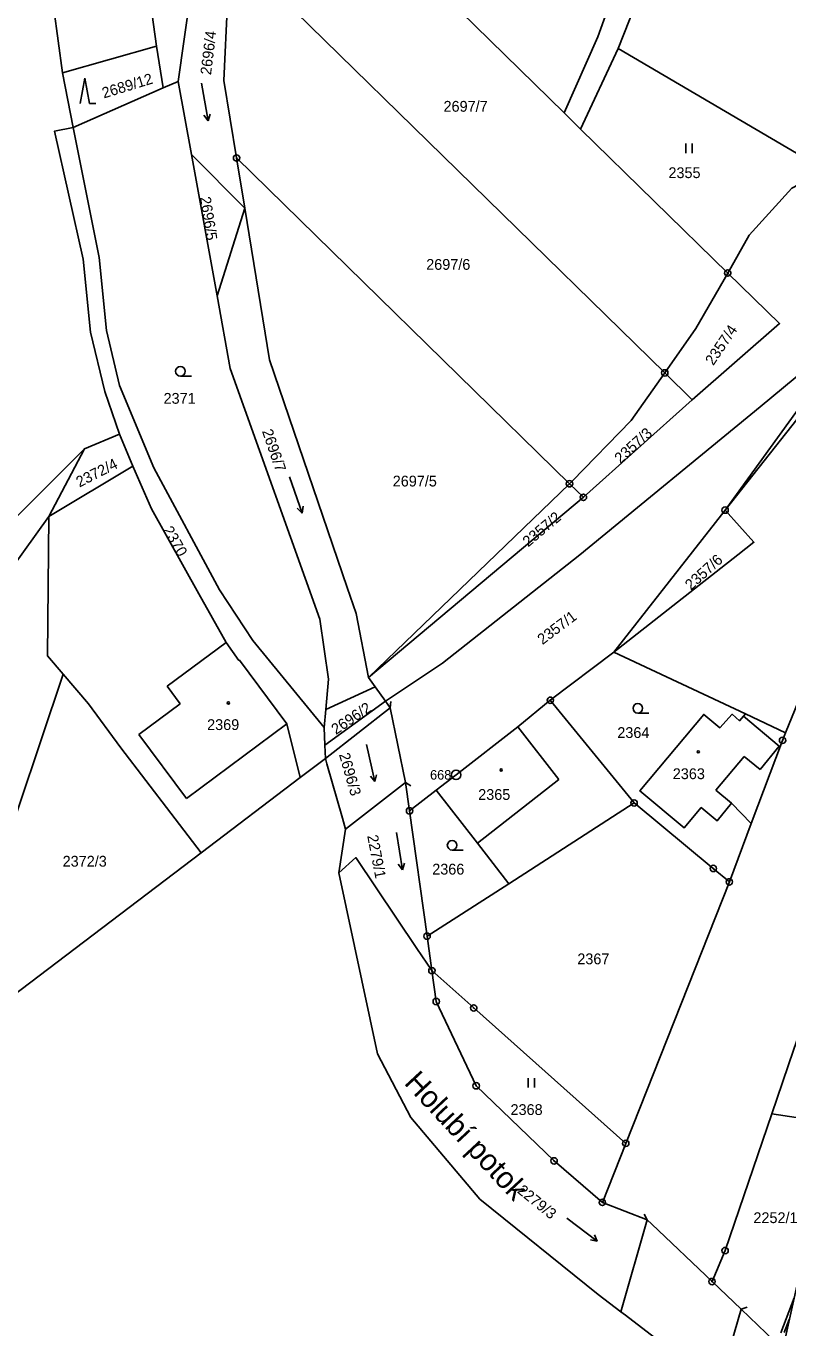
# Model space of a CAD drawing. Extents: x -562167 to -556918, y -1077891 to -1070763.
# Drawn here: x -561132.6 to -561012.6, y -1077474.3 to -1077269.2 of the extents above; entities that cross this region are included whole.
import ezdxf

# ---------------------------------------------------------------- set-up
doc = ezdxf.new("R2010")
doc.units = 0
for name, color, linetype in [('Hranice parcel', 7, 'Continuous'), ('Parcelní čísla', 7, 'Continuous'), ('Pop  PČ popisy', 7, 'Continuous'), ('Vnitřní kresba', 7, 'Continuous'), ('Věcná břemena k části', 7, 'Continuous'), ('Značky bodu BP', 7, 'Continuous'), ('Značky budov', 7, 'Continuous'), ('Značky kultur', 7, 'Continuous')]:
    doc.layers.add(name, color=color, linetype=linetype)

msp = doc.modelspace()

# ---------------------------------------------------------------- linework, layer by layer
at = {"layer": 'Hranice parcel'}
for p, q in [((-561047.81, -1077282.92), (-561097.8, -1077233.98)), ((-561031.96, -1077323.87), (-561100.35, -1077256.93)), ((-561108.58, -1077277.95), (-561106.03, -1077259.92)), ((-561100.84, -1077265.55), (-561101.39, -1077277.81)), ((-561126.79, -1077276.6), (-561112.01, -1077272.38)), ((-561112.01, -1077272.38), (-561110.95, -1077278.99)), ((-561039.29, -1077272.76), (-561045.22, -1077285.46)), ((-561006.65, -1077291.99), (-561039.29, -1077272.76)), ((-561125.14, -1077285.21), (-561126.79, -1077276.6)), ((-561110.95, -1077278.99), (-561108.58, -1077277.95)), ((-561106.5, -1077289.45), (-561108.58, -1077277.95)), ((-561101.39, -1077277.81), (-561099.4, -1077290.01)), ((-561110.95, -1077278.99), (-561125.14, -1077285.21)), ((-561045.22, -1077285.46), (-561047.81, -1077282.92)), ((-561045.22, -1077285.46), (-561022.05, -1077308.14)), ((-561102.47, -1077311.73), (-561106.5, -1077289.45)), ((-561106.5, -1077289.45), (-561098.11, -1077297.93)), ((-561046.97, -1077341.34), (-561099.4, -1077290.01)), ((-561099.4, -1077290.01), (-561098.11, -1077297.93)), ((-561102.47, -1077311.73), (-561098.11, -1077297.93)), ((-561027.63, -1077328.12), (-561031.96, -1077323.87)), ((-561044.78, -1077343.48), (-561027.63, -1077328.12)), ((-561117.85, -1077333.52), (-561123.35, -1077335.82)), ((-561117.85, -1077333.52), (-561115.73, -1077338.59)), ((-561123.35, -1077335.82), (-561128.95, -1077346.48)), ((-561115.73, -1077338.59), (-561128.95, -1077346.48)), ((-561046.97, -1077341.34), (-561078.62, -1077371.84)), ((-561044.78, -1077343.48), (-561046.97, -1077341.34)), ((-561078.62, -1077371.84), (-561044.78, -1077343.48)), ((-561022.46, -1077345.5), (-561039.97, -1077367.88)), ((-561006.51, -1077364.73), (-561012.94, -1077380.59)), ((-561039.97, -1077367.88), (-561049.99, -1077375.45)), ((-561039.97, -1077367.88), (-561019.28, -1077377.61)), ((-561148.69, -1077436.73), (-561126.69, -1077371.36)), ((-561078.62, -1077371.84), (-561077.57, -1077373.33)), ((-561077.57, -1077373.33), (-561085.35, -1077376.88)), ((-561075.94, -1077375.61), (-561077.57, -1077373.33)), ((-561085.5, -1077382.55), (-561075.94, -1077375.61)), ((-561075.94, -1077375.61), (-561075.22, -1077376.64)), ((-561049.99, -1077375.45), (-561036.79, -1077391.63)), ((-561085.62, -1077379.76), (-561085.35, -1077376.88)), ((-561075.22, -1077376.64), (-561072.79, -1077388.42)), ((-561019.28, -1077377.61), (-561012.94, -1077380.59)), ((-561085.5, -1077382.55), (-561085.62, -1077379.76)), ((-561085.41, -1077384.6), (-561085.5, -1077382.55)), ((-561089.39, -1077387.63), (-561085.41, -1077384.6)), ((-561104.98, -1077399.49), (-561089.39, -1077387.63)), ((-561082.24, -1077395.75), (-561072.79, -1077388.42)), ((-561072.79, -1077388.42), (-561072.16, -1077392.88)), ((-561067.97, -1077389.63), (-561072.16, -1077392.88)), ((-561056.55, -1077404.35), (-561036.79, -1077391.63)), ((-561072.16, -1077392.88), (-561069.4, -1077412.62)), ((-561083.3, -1077402.66), (-561082.24, -1077395.75)), ((-561021.79, -1077404.06), (-561018.34, -1077394.88)), ((-561136.14, -1077423.19), (-561104.98, -1077399.49)), ((-561077.2, -1077431.15), (-561083.3, -1077402.66)), ((-561069.4, -1077412.62), (-561056.55, -1077404.35)), ((-561038.11, -1077445.26), (-561021.79, -1077404.06)), ((-561069.4, -1077412.62), (-561068.64, -1077418.05)), ((-561041.8, -1077454.56), (-561038.11, -1077445.26)), ((-561013.39, -1077477.66), (-561006.86, -1077448.2)), ((-561034.74, -1077457.28), (-561041.8, -1077454.56)), ((-561024.53, -1077467.03), (-561019.96, -1077471.39)), ((-561042.48, -1077469.05), (-561038.9, -1077471.78)), ((-561038.9, -1077471.78), (-561038.17, -1077472.34)), ((-561038.17, -1077472.34), (-561028.41, -1077479.8)), ((-561019.96, -1077471.39), (-561013.39, -1077477.66))]:
    msp.add_line(p, q, dxfattribs=at)
for points in [[(-561016.49, -1077225.83), (-561025.33, -1077237.36), (-561039.29, -1077272.76)], [(-561047.81, -1077282.92), (-561042.5, -1077270.91), (-561029.59, -1077235), (-561027.99, -1077233.04)], [(-561126.79, -1077276.6), (-561128.88, -1077261.44), (-561129.2, -1077260.36), (-561114.86, -1077251.86), (-561112.01, -1077272.38)], [(-561125.14, -1077285.21), (-561128.08, -1077285.8), (-561123.54, -1077305.95), (-561122.39, -1077317.44), (-561120.12, -1077326.83), (-561117.85, -1077333.52)], [(-561085.62, -1077379.76), (-561096.82, -1077366.03), (-561102.07, -1077358.07), (-561112.41, -1077338.81), (-561117.83, -1077325.87), (-561119.86, -1077317.19), (-561121.02, -1077305.7), (-561125.14, -1077285.21)], [(-560999.35, -1077289.61), (-560990.45, -1077296.18), (-560985.12, -1077300.53), (-560990.98, -1077306.8), (-561001.7, -1077316.66), (-561011.41, -1077324.67), (-561016.94, -1077329.24), (-561045.36, -1077352.52), (-561066.97, -1077369.6), (-561075.94, -1077375.61)], [(-561022.05, -1077308.14), (-561018.66, -1077302.2), (-561011.98, -1077294.79), (-561006.65, -1077291.99)], [(-561098.11, -1077297.93), (-561094.2, -1077321.82), (-561081.97, -1077357.7), (-561080.58, -1077361.77), (-561078.62, -1077371.84)], [(-561022.05, -1077308.14), (-561027.07, -1077316.9), (-561031.96, -1077323.87)], [(-561022.05, -1077308.14), (-561013.9, -1077316.12), (-561027.63, -1077328.12)], [(-561085.35, -1077376.88), (-561084.91, -1077372.14), (-561086.29, -1077362.67), (-561100.39, -1077323.21), (-561102.47, -1077311.73)], [(-560989.45, -1077317.27), (-560990.34, -1077314.48), (-560993.47, -1077313.14), (-560996.93, -1077313.81), (-561005.31, -1077321.78), (-561022.46, -1077345.5)], [(-561006.51, -1077364.73), (-561001.21, -1077349.92), (-560990.21, -1077319.14), (-560990.69, -1077315.88), (-560993.48, -1077313.77), (-560999.68, -1077316.65), (-561022.46, -1077345.5)], [(-561031.96, -1077323.87), (-561037.25, -1077331.4), (-561046.55, -1077340.93), (-561046.97, -1077341.34)], [(-561123.35, -1077335.82), (-561144.88, -1077357.39), (-561158.98, -1077396.66), (-561174.75, -1077392.55), (-561188.12, -1077394.15), (-561192.98, -1077401.72), (-561186.4, -1077413.49), (-561204.09, -1077433.9), (-561210.56, -1077459.19)], [(-561089.39, -1077387.63), (-561091.5, -1077379.14), (-561098.94, -1077369.12), (-561099.03, -1077369.17), (-561101.03, -1077366.35), (-561105.36, -1077358.71), (-561112.78, -1077345.3), (-561115.73, -1077338.59)], [(-561022.46, -1077345.5), (-561017.93, -1077350.55), (-561020.45, -1077352.53), (-561030.7, -1077360.56), (-561039.97, -1077367.88)], [(-561128.95, -1077346.48), (-561145.5, -1077369.5), (-561158, -1077409), (-561162.63, -1077412.14)], [(-561128.95, -1077346.48), (-561129.16, -1077368.47), (-561126.69, -1077371.36)], [(-561015.12, -1077440.58), (-561011.71, -1077430.57), (-560997.76, -1077390.7), (-560989.77, -1077369.06), (-560990.03, -1077368.91), (-560987.57, -1077362.74)], [(-561126.69, -1077371.36), (-561122.71, -1077376.02), (-561117.62, -1077382.95), (-561109.74, -1077393.26), (-561104.98, -1077399.49)], [(-561049.99, -1077375.45), (-561055.1, -1077379.64), (-561064.83, -1077387.2), (-561067.97, -1077389.63)], [(-561019.28, -1077377.61), (-561019.57, -1077377.96), (-561020.18, -1077378.69), (-561021.37, -1077377.65), (-561023.31, -1077379.79), (-561025.84, -1077377.68), (-561035.88, -1077389.73), (-561028.9, -1077395.54), (-561026.23, -1077392.37), (-561023.74, -1077394.46), (-561021.46, -1077391.68), (-561018.34, -1077394.88)], [(-561018.34, -1077394.88), (-561013.42, -1077381.77), (-561012.94, -1077380.59)], [(-561082.24, -1077395.75), (-561082.73, -1077394.02), (-561085.16, -1077385.46), (-561085.41, -1077384.6)], [(-561067.97, -1077389.63), (-561061.48, -1077397.99), (-561056.55, -1077404.35)], [(-561036.79, -1077391.63), (-561024.33, -1077401.95), (-561021.79, -1077404.06)], [(-561083.3, -1077402.66), (-561080.63, -1077400.23), (-561071.01, -1077414.57), (-561068.64, -1077418.05)], [(-561068.64, -1077418.05), (-561062.05, -1077423.93), (-561038.11, -1077445.26)], [(-561068.64, -1077418.05), (-561067.96, -1077422.91), (-561061.67, -1077436.19), (-561049.4, -1077448.02), (-561041.8, -1077454.56)], [(-561042.48, -1077469.05), (-561061.08, -1077454.04), (-561071.96, -1077441.19), (-561077.2, -1077431.15)], [(-561004.7, -1077438.43), (-561008.32, -1077441.67), (-561011.3, -1077441.2), (-561015.12, -1077440.58)], [(-561015.12, -1077440.58), (-561022.46, -1077462.15), (-561024.53, -1077467.03)], [(-561024.53, -1077467.03), (-561034.02, -1077457.97), (-561034.74, -1077457.28)]]:
    msp.add_lwpolyline(points, dxfattribs=at)
at = {"layer": 'Vnitřní kresba'}
for p, q in [((-561110.34, -1077373.25), (-561101.03, -1077366.35)), ((-561110.34, -1077373.25), (-561108.3, -1077376.03)), ((-561114.78, -1077380.86), (-561108.3, -1077376.03)), ((-561075.11, -1077375.65), (-561075.22, -1077376.64)), ((-561085.41, -1077384.6), (-561075.22, -1077376.64)), ((-561019.57, -1077377.96), (-561013.93, -1077382.66)), ((-561107.29, -1077390.95), (-561091.5, -1077379.14)), ((-561055.1, -1077379.64), (-561048.66, -1077387.93)), ((-561114.78, -1077380.86), (-561107.29, -1077390.95)), ((-561023.91, -1077389.62), (-561019.45, -1077384.33)), ((-561019.45, -1077384.33), (-561016.93, -1077386.37)), ((-561016.93, -1077386.37), (-561013.93, -1077382.66)), ((-561071.94, -1077388.95), (-561072.79, -1077388.42)), ((-561061.48, -1077397.99), (-561048.66, -1077387.93)), ((-561023.91, -1077389.62), (-561021.46, -1077391.68)), ((-561035.21, -1077456.4), (-561034.74, -1077457.28)), ((-561038.9, -1077471.78), (-561034.74, -1077457.28)), ((-561023.49, -1077483.56), (-561019.96, -1077471.39)), ((-561019.01, -1077471.06), (-561019.96, -1077471.39))]:
    msp.add_line(p, q, dxfattribs=at)
at = {"layer": 'Věcná břemena k části'}
for points in [[(-561011.6, -1077469.59), (-561013.68, -1077475.09)], [(-561013.14, -1077475.07), (-561012.36, -1077473.01)]]:
    msp.add_lwpolyline(points, dxfattribs=at)
at = {"layer": 'Značky bodu BP'}
for centre, radius in [((-561099.4, -1077290.01), 0.5), ((-561099.4, -1077290.01), 0.0303), ((-561022.05, -1077308.14), 0.5), ((-561022.05, -1077308.14), 0.0303), ((-561031.96, -1077323.87), 0.5), ((-561031.96, -1077323.87), 0.0303), ((-561046.97, -1077341.34), 0.5), ((-561046.97, -1077341.34), 0.0303), ((-561044.78, -1077343.48), 0.5), ((-561044.78, -1077343.48), 0.0303), ((-561022.46, -1077345.5), 0.5), ((-561022.46, -1077345.5), 0.0303), ((-561049.99, -1077375.45), 0.5), ((-561049.99, -1077375.45), 0.0303), ((-561013.42, -1077381.77), 0.5), ((-561013.42, -1077381.77), 0.0303), ((-561064.83, -1077387.2), 0.75), ((-561064.83, -1077387.2), 0.03), ((-561072.16, -1077392.88), 0.5), ((-561036.79, -1077391.63), 0.5), ((-561036.79, -1077391.63), 0.0303), ((-561072.16, -1077392.88), 0.0303), ((-561024.33, -1077401.95), 0.5), ((-561024.33, -1077401.95), 0.0303), ((-561021.79, -1077404.06), 0.5), ((-561021.79, -1077404.06), 0.0303), ((-561069.4, -1077412.62), 0.5), ((-561069.4, -1077412.62), 0.0303), ((-561068.64, -1077418.05), 0.5), ((-561068.64, -1077418.05), 0.0303), ((-561067.96, -1077422.91), 0.5), ((-561067.96, -1077422.91), 0.0303), ((-561062.05, -1077423.93), 0.5), ((-561062.05, -1077423.93), 0.0303), ((-561061.67, -1077436.19), 0.5), ((-561061.67, -1077436.19), 0.0303), ((-561038.11, -1077445.26), 0.5), ((-561038.11, -1077445.26), 0.0303), ((-561049.4, -1077448.02), 0.5), ((-561049.4, -1077448.02), 0.0303), ((-561041.8, -1077454.56), 0.5), ((-561041.8, -1077454.56), 0.0303), ((-561022.46, -1077462.15), 0.5), ((-561022.46, -1077462.15), 0.0303), ((-561024.53, -1077467.03), 0.5), ((-561024.53, -1077467.03), 0.0303)]:
    msp.add_circle(centre, radius, dxfattribs=at)
at = {"layer": 'Značky budov'}
for centre in [(-561100.68, -1077375.87), (-561026.7, -1077383.57), (-561057.73, -1077386.43)]:
    msp.add_circle(centre, 0.175, dxfattribs=at)
at = {"layer": 'Značky kultur'}
for p, q in [((-561123.29, -1077277.44), (-561124.04, -1077281.44)), ((-561122.54, -1077281.44), (-561123.29, -1077277.44)), ((-561104.91, -1077278.24), (-561103.86, -1077284.15)), ((-561122.54, -1077281.44), (-561121.54, -1077281.44)), ((-561103.86, -1077284.15), (-561104.53, -1077283.28)), ((-561103.86, -1077284.15), (-561103.54, -1077283.1)), ((-561028.63, -1077289.26), (-561028.63, -1077287.76)), ((-561027.63, -1077289.26), (-561027.63, -1077287.76)), ((-561108.25, -1077324.38), (-561106.5, -1077324.38)), ((-561091.04, -1077340.27), (-561089.09, -1077345.95)), ((-561089.09, -1077345.95), (-561089.88, -1077345.19)), ((-561089.09, -1077345.95), (-561088.93, -1077344.86)), ((-561036.22, -1077377.47), (-561034.47, -1077377.47)), ((-561078.96, -1077382.42), (-561077.61, -1077388.26)), ((-561077.61, -1077388.26), (-561078.32, -1077387.42)), ((-561077.61, -1077388.26), (-561077.34, -1077387.2)), ((-561074.22, -1077396.26), (-561073.29, -1077402.18)), ((-561065.46, -1077399.05), (-561063.71, -1077399.05)), ((-561073.29, -1077402.18), (-561073.94, -1077401.29)), ((-561073.29, -1077402.18), (-561072.94, -1077401.14)), ((-561053.5, -1077436.48), (-561053.5, -1077434.98)), ((-561052.5, -1077436.48), (-561052.5, -1077434.98)), ((-561047.38, -1077457.04), (-561042.59, -1077460.65)), ((-561042.59, -1077460.65), (-561043.67, -1077460.47)), ((-561042.59, -1077460.65), (-561043.06, -1077459.66))]:
    msp.add_line(p, q, dxfattribs=at)
for centre in [(-561108.25, -1077323.63), (-561036.22, -1077376.72), (-561065.46, -1077398.3)]:
    msp.add_circle(centre, 0.75, dxfattribs=at)

# ---------------------------------------------------------------- texts
at = {"layer": 'Parcelní čísla'}
for s, rotation, p in [('2696/4', 83, (-561103.43, -1077277)), ('2689/12', 17, (-561120.3, -1077280.65)), ('2696/5', 279, (-561105.17, -1077296.23)), ('2357/4', 56, (-561024.33, -1077322.82)), ('2696/7', 289, (-561095.42, -1077333.05)), ('2357/3', 42, (-561038.96, -1077338.26)), ('2372/4', 27, (-561124.14, -1077341.94)), ('2357/2', 40, (-561053.47, -1077351.37)), ('2370', 300, (-561111.05, -1077348.61)), ('2357/6', 42, (-561027.85, -1077358.21)), ('2357/1', 37, (-561051.22, -1077366.77)), ('2696/2', 34, (-561083.76, -1077380.94)), ('2696/3', 286, (-561083.29, -1077383.98)), ('2279/1', 281, (-561078.84, -1077396.81)), ('2279/3', 321, (-561055.31, -1077452.94))]:
    msp.add_text(s, height=1.7, rotation=rotation, dxfattribs=at).set_placement(p)
for s, p in [('2697/7', (-561066.81, -1077282.73)), ('2355', (-561031.39, -1077293.19)), ('2697/6', (-561069.54, -1077307.64)), ('2371', (-561110.9, -1077328.74)), ('2697/5', (-561074.81, -1077341.77)), ('2369', (-561104.04, -1077380.14)), ('2364', (-561039.44, -1077381.39)), ('2363', (-561030.71, -1077387.88)), ('2365', (-561061.35, -1077391.15)), ('2372/3', (-561126.79, -1077401.66)), ('2366', (-561068.59, -1077402.91)), ('2367', (-561045.74, -1077417.04)), ('2368', (-561056.26, -1077440.79)), ('2252/1', (-561018.01, -1077457.82))]:
    msp.add_text(s, height=1.7, dxfattribs=at).set_placement(p)
at = {"layer": 'Pop  PČ popisy'}
msp.add_text('Holubí potok', height=3.4, rotation=313, dxfattribs=at).set_placement((-561073.14, -1077435.83))
at = {"layer": 'Značky bodu BP'}
msp.add_text('668', height=1.5, dxfattribs=at).set_placement((-561068.93, -1077387.95))

doc.saveas('drawing.dxf')
